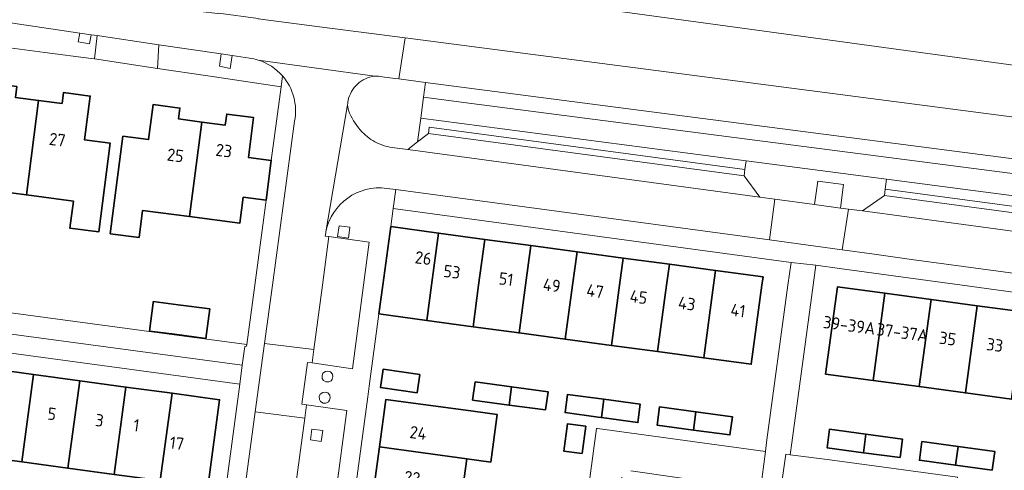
# Model space of a CAD drawing. Extents: x 150256 to 156914, y 461459 to 469481.
# Tile 573 of 656: x 154536 to 154644, y 467980 to 468029. Entities that reach past the tile are written whole.
import ezdxf
from ezdxf.enums import TextEntityAlignment as Align

# ---------------------------------------------------------------- set-up
doc = ezdxf.new("R2010")
doc.units = 0
doc.header["$LTSCALE"] = 0.75
for name, color, linetype, lineweight in [('B-RO-GR-BEPLANTING_CULTUUR_BODEMBEDEKKER-GV', 251, 'CONTINUOUS', 18), ('B-RO-GR-BEPLANTING_CULTUUR_BOSPLANTSOEN-GV', 251, 'CONTINUOUS', 18), ('B-RO-GR-BEPLANTING_CULTUUR_VASTE PLANTENVAK-GV', 251, 'CONTINUOUS', 18), ('B-RO-GR-GROENVOORZIENING-GV', 251, 'CONTINUOUS', 18), ('B-RO-OG-BEBOUWING-GV', 6, 'CONTINUOUS', 35), ('B-RO-OG-BEBOUWING-T18', 1, 'CONTINUOUS', 18), ('B-RO-OG-TERREIN_CULTUURSCHEIDING-GV', 251, 'CONTINUOUS', 18), ('B-RO-VH-VERHARDING_ASFALT-GV', 251, 'CONTINUOUS', 18), ('B-RO-VH-VERHARDING_BETONSTRAATSTEEN-GV', 251, 'CONTINUOUS', 18), ('B-RO-VH-VERHARDING_TEGEL-GV', 251, 'CONTINUOUS', 18)]:
    doc.layers.add(name, color=color, linetype=linetype, lineweight=lineweight)
doc.styles.add('NLCS-ISO-M200-T18', font='NLCS-ISO.ttf', dxfattribs={"height": 360})

msp = doc.modelspace()

# ---------------------------------------------------------------- linework, layer by layer
at = {"layer": 'B-RO-GR-BEPLANTING_CULTUUR_BODEMBEDEKKER-GV'}
for points in [[(154544.648, 468024.776), (154544.948, 468027.324), (154544.294, 468027.421), (154544.122, 468026.439), (154542.882, 468026.645), (154543.044, 468027.606), (154533.974, 468028.947), (154533.686, 468026.213), (154539.226, 468025.49), (154544.291, 468024.829)], [(154544.648, 468024.776), (154544.948, 468027.324), (154544.294, 468027.421), (154544.122, 468026.439), (154542.882, 468026.645), (154543.044, 468027.606), (154533.974, 468028.947), (154533.686, 468026.213), (154539.226, 468025.49), (154544.291, 468024.829)], [(154627.226, 468008.33), (154628.771, 468008.124), (154631.18, 468009.833), (154631.271, 468010.527), (154631.413, 468011.608), (154616.025, 468013.626), (154615.897, 468012.654), (154615.806, 468011.96), (154617.546, 468009.623), (154619.185, 468009.404), (154623.51, 468008.826), (154623.878, 468011.4), (154626.707, 468011.037), (154626.351, 468008.447)], [(154627.226, 468008.33), (154628.771, 468008.124), (154631.18, 468009.833), (154631.271, 468010.527), (154631.413, 468011.608), (154616.025, 468013.626), (154615.897, 468012.654), (154615.806, 468011.96), (154617.546, 468009.623), (154619.185, 468009.404), (154623.51, 468008.826), (154623.878, 468011.4), (154626.707, 468011.037), (154626.351, 468008.447)], [(154498.133, 468002.023), (154497.816, 467999.677), (154525.206, 467996.03), (154560.817, 467991.225), (154561.131, 467993.283), (154561.322, 467993.311), (154561.347, 467993.497), (154558.888, 467993.828), (154553.395, 467994.569), (154550.662, 467994.938), (154548.244, 467995.264), (154544.445, 467995.776), (154535.509, 467996.982), (154526.517, 467998.195), (154517.56, 467999.403), (154508.651, 468000.604), (154499.754, 468001.804)], [(154498.133, 468002.023), (154497.816, 467999.677), (154525.206, 467996.03), (154560.817, 467991.225), (154561.131, 467993.283), (154561.322, 467993.311), (154561.347, 467993.497), (154558.888, 467993.828), (154553.395, 467994.569), (154550.662, 467994.938), (154548.244, 467995.264), (154544.445, 467995.776), (154535.509, 467996.982), (154526.517, 467998.195), (154517.56, 467999.403), (154508.651, 468000.604), (154499.754, 468001.804)]]:
    msp.add_lwpolyline(points, close=True, dxfattribs=at)
for points in [[(154559.751, 468025.135), (154559.522, 468023.725), (154558.334, 468023.98), (154558.525, 468025.316), (154551.69, 468026.327), (154551.554, 468023.745), (154557.078, 468022.92), (154565.089, 468021.725), (154565.248, 468022.921)], [(154559.751, 468025.135), (154559.522, 468023.725), (154558.334, 468023.98), (154558.525, 468025.316), (154551.69, 468026.327), (154551.554, 468023.745), (154557.078, 468022.92), (154565.089, 468021.725), (154565.248, 468022.921)], [(154561.642, 468024.855), (154559.751, 468025.135)], [(154561.642, 468024.855), (154559.751, 468025.135)]]:
    msp.add_lwpolyline(points, dxfattribs=at)
for points in [[(154562.586, 468024.649, 0.0422121), (154561.642, 468024.855)], [(154562.586, 468024.649, 0.0422121), (154561.642, 468024.855)], [(154565.248, 468022.921, 0.139834), (154562.586, 468024.649)], [(154565.248, 468022.921, 0.139834), (154562.586, 468024.649)]]:
    msp.add_lwpolyline(points, format="xyb", dxfattribs=at)
at = {"layer": 'B-RO-GR-BEPLANTING_CULTUUR_BOSPLANTSOEN-GV'}
for points in [[(154679.618, 468016.897), (154680.061, 468019.183), (154677.877, 468019.431), (154678.288, 468023.097), (154676.586, 468025.128), (154676.105, 468025.131), (154675.935, 468023.576), (154674.828, 468023.576), (154673.676, 468028.319), (154672.572, 468020.366), (154564.218, 468035.203), (154562.115, 468035.491), (154561.54, 468031.03)], [(154679.618, 468016.897), (154680.061, 468019.183), (154677.877, 468019.431), (154678.288, 468023.097), (154676.586, 468025.128), (154676.105, 468025.131), (154675.935, 468023.576), (154674.828, 468023.576), (154673.676, 468028.319), (154672.572, 468020.366), (154564.218, 468035.203), (154562.115, 468035.491), (154561.54, 468031.03)], [(154562.574, 468029.196), (154562.594, 468029.181), (154569.297, 468028.298), (154578.693, 468027.076), (154676.507, 468014.354)], [(154562.574, 468029.196), (154562.594, 468029.181), (154569.297, 468028.298), (154578.693, 468027.076), (154676.507, 468014.354)]]:
    msp.add_lwpolyline(points, dxfattribs=at)
at = {"layer": 'B-RO-GR-BEPLANTING_CULTUUR_VASTE PLANTENVAK-GV'}
for points in [[(154570.223, 467990.599), (154569.953, 467990.563), (154569.684, 467990.381), (154569.575, 467990.104), (154569.596, 467989.784), (154569.728, 467989.558), (154570.004, 467989.398), (154570.31, 467989.405), (154570.573, 467989.529), (154570.697, 467989.725), (154570.755, 467989.988), (154570.726, 467990.272), (154570.514, 467990.505)], [(154570.223, 467990.599), (154569.953, 467990.563), (154569.684, 467990.381), (154569.575, 467990.104), (154569.596, 467989.784), (154569.728, 467989.558), (154570.004, 467989.398), (154570.31, 467989.405), (154570.573, 467989.529), (154570.697, 467989.725), (154570.755, 467989.988), (154570.726, 467990.272), (154570.514, 467990.505)], [(154569.921, 467988.289), (154569.652, 467988.252), (154569.382, 467988.07), (154569.273, 467987.793), (154569.295, 467987.473), (154569.426, 467987.247), (154569.703, 467987.087), (154570.009, 467987.094), (154570.271, 467987.218), (154570.395, 467987.415), (154570.453, 467987.677), (154570.424, 467987.961), (154570.213, 467988.194)], [(154569.921, 467988.289), (154569.652, 467988.252), (154569.382, 467988.07), (154569.273, 467987.793), (154569.295, 467987.473), (154569.426, 467987.247), (154569.703, 467987.087), (154570.009, 467987.094), (154570.271, 467987.218), (154570.395, 467987.415), (154570.453, 467987.677), (154570.424, 467987.961), (154570.213, 467988.194)]]:
    msp.add_lwpolyline(points, close=True, dxfattribs=at)
at = {"layer": 'B-RO-GR-GROENVOORZIENING-GV'}
for points in [[(154571.282, 468005.325), (154572.471, 468005.163), (154572.631, 468006.354), (154571.442, 468006.513)], [(154571.282, 468005.325), (154572.471, 468005.163), (154572.631, 468006.354), (154571.442, 468006.513)], [(154568.31, 467983.058), (154569.499, 467982.896), (154569.659, 467984.087), (154568.47, 467984.246)], [(154568.31, 467983.058), (154569.499, 467982.896), (154569.659, 467984.087), (154568.47, 467984.246)]]:
    msp.add_lwpolyline(points, close=True, dxfattribs=at)
at = {"layer": 'B-RO-OG-BEBOUWING-GV'}
for points in [[(154537.192, 468009.888), (154538.54, 468020.232), (154535.991, 468020.559), (154536.144, 468021.747), (154533.201, 468022.131), (154532.572, 468017.354), (154529.774, 468017.725), (154528.481, 468008.003), (154531.648, 468007.589), (154532.036, 468010.562)], [(154537.192, 468009.888), (154538.54, 468020.232), (154535.991, 468020.559), (154536.144, 468021.747), (154533.201, 468022.131), (154532.572, 468017.354), (154529.774, 468017.725), (154528.481, 468008.003), (154531.648, 468007.589), (154532.036, 468010.562)], [(154538.54, 468020.232), (154537.192, 468009.888), (154542.345, 468009.215), (154541.958, 468006.24), (154545.116, 468005.831), (154546.374, 468015.549), (154543.568, 468015.913), (154544.19, 468020.713), (154541.254, 468021.094), (154541.1, 468019.903)], [(154538.54, 468020.232), (154537.192, 468009.888), (154542.345, 468009.215), (154541.958, 468006.24), (154545.116, 468005.831), (154546.374, 468015.549), (154543.568, 468015.913), (154544.19, 468020.713), (154541.254, 468021.094), (154541.1, 468019.903)], [(154555.077, 468007.521), (154556.421, 468017.867), (154553.86, 468018.201), (154554.016, 468019.401), (154551.081, 468019.785), (154550.579, 468015.947), (154547.773, 468016.313), (154546.378, 468005.634), (154549.537, 468005.224), (154549.922, 468008.192)], [(154555.077, 468007.521), (154556.421, 468017.867), (154553.86, 468018.201), (154554.016, 468019.401), (154551.081, 468019.785), (154550.579, 468015.947), (154547.773, 468016.313), (154546.378, 468005.634), (154549.537, 468005.224), (154549.922, 468008.192)], [(154556.421, 468017.867), (154555.077, 468007.521), (154560.576, 468006.805), (154560.943, 468009.63), (154563.453, 468009.303), (154564.02, 468013.661), (154561.51, 468013.987), (154562.078, 468018.352), (154559.137, 468018.733), (154558.98, 468017.533)], [(154556.421, 468017.867), (154555.077, 468007.521), (154560.576, 468006.805), (154560.943, 468009.63), (154563.453, 468009.303), (154564.02, 468013.661), (154561.51, 468013.987), (154562.078, 468018.352), (154559.137, 468018.733), (154558.98, 468017.533)], [(154581.06, 467996.139), (154581.581, 468000), (154582.349, 468005.701), (154577.102, 468006.41), (154576.234, 468000), (154575.808, 467996.849)], [(154581.06, 467996.139), (154581.581, 468000), (154582.349, 468005.701), (154577.102, 468006.41), (154576.234, 468000), (154575.808, 467996.849)], [(154586.114, 467995.455), (154586.727, 468000), (154587.403, 468005.017), (154582.349, 468005.701), (154581.581, 468000), (154581.06, 467996.139)], [(154586.114, 467995.455), (154586.727, 468000), (154587.403, 468005.017), (154582.349, 468005.701), (154581.581, 468000), (154581.06, 467996.139)], [(154591.168, 467994.772), (154591.873, 468000), (154592.457, 468004.334), (154587.403, 468005.017), (154586.727, 468000), (154586.114, 467995.455)], [(154591.168, 467994.772), (154591.873, 468000), (154592.457, 468004.334), (154587.403, 468005.017), (154586.727, 468000), (154586.114, 467995.455)], [(154596.222, 467994.088), (154597.018, 468000), (154597.511, 468003.651), (154592.457, 468004.334), (154591.873, 468000), (154591.168, 467994.772)], [(154596.222, 467994.088), (154597.018, 468000), (154597.511, 468003.651), (154592.457, 468004.334), (154591.873, 468000), (154591.168, 467994.772)], [(154601.276, 467993.404), (154602.165, 468000), (154602.565, 468002.967), (154597.511, 468003.651), (154597.018, 468000), (154596.222, 467994.088)], [(154601.276, 467993.404), (154602.165, 468000), (154602.565, 468002.967), (154597.511, 468003.651), (154597.018, 468000), (154596.222, 467994.088)], [(154606.33, 467992.721), (154607.311, 468000), (154607.619, 468002.284), (154602.565, 468002.967), (154602.165, 468000), (154601.276, 467993.404)], [(154606.33, 467992.721), (154607.311, 468000), (154607.619, 468002.284), (154602.565, 468002.967), (154602.165, 468000), (154601.276, 467993.404)], [(154607.619, 468002.284), (154607.311, 468000), (154606.33, 467992.721), (154611.384, 467992.037), (154612.457, 468000), (154612.673, 468001.601)], [(154607.619, 468002.284), (154607.311, 468000), (154606.33, 467992.721), (154611.384, 467992.037), (154612.457, 468000), (154612.673, 468001.601)], [(154612.673, 468001.601), (154612.457, 468000), (154611.384, 467992.037), (154616.584, 467991.334), (154617.758, 468000), (154617.879, 468000.897)], [(154612.673, 468001.601), (154612.457, 468000), (154611.384, 467992.037), (154616.584, 467991.334), (154617.758, 468000), (154617.879, 468000.897)], [(154629.938, 467989.571), (154631.225, 467999.116), (154626.032, 467999.818), (154624.739, 467990.271)], [(154629.938, 467989.571), (154631.225, 467999.116), (154626.032, 467999.818), (154624.739, 467990.271)], [(154634.994, 467988.891), (154636.28, 467998.434), (154631.225, 467999.116), (154629.938, 467989.571)], [(154634.994, 467988.891), (154636.28, 467998.434), (154631.225, 467999.116), (154629.938, 467989.571)], [(154556.865, 467994.168), (154557.283, 467997.392), (154553.819, 467997.843), (154551.086, 467998.198), (154551.071, 467998.079), (154550.667, 467994.974), (154553.401, 467994.618)], [(154556.865, 467994.168), (154557.283, 467997.392), (154553.819, 467997.843), (154551.086, 467998.198), (154551.071, 467998.079), (154550.667, 467994.974), (154553.401, 467994.618)], [(154640.048, 467988.211), (154641.334, 467997.751), (154636.28, 467998.434), (154634.994, 467988.891)], [(154640.048, 467988.211), (154641.334, 467997.751), (154636.28, 467998.434), (154634.994, 467988.891)], [(154646.387, 467997.068), (154641.334, 467997.751), (154640.048, 467988.211), (154645.102, 467987.531)], [(154646.387, 467997.068), (154641.334, 467997.751), (154640.048, 467988.211), (154645.102, 467987.531)], [(154536.698, 467980.65), (154537.988, 467990.213), (154532.933, 467990.896), (154531.644, 467981.333)], [(154536.698, 467980.65), (154537.988, 467990.213), (154532.933, 467990.896), (154531.644, 467981.333)], [(154537.988, 467990.213), (154536.698, 467980.65), (154541.752, 467979.966), (154543.041, 467989.53)], [(154537.988, 467990.213), (154536.698, 467980.65), (154541.752, 467979.966), (154543.041, 467989.53)], [(154579.991, 467988.216), (154580.278, 467990.216), (154576.27, 467990.792), (154575.984, 467988.787)], [(154579.991, 467988.216), (154580.278, 467990.216), (154576.27, 467990.792), (154575.984, 467988.787)], [(154546.806, 467979.283), (154548.095, 467988.847), (154543.041, 467989.53), (154541.752, 467979.966)], [(154546.806, 467979.283), (154548.095, 467988.847), (154543.041, 467989.53), (154541.752, 467979.966)], [(154551.86, 467978.6), (154553.149, 467988.164), (154548.095, 467988.847), (154546.806, 467979.283)], [(154551.86, 467978.6), (154553.149, 467988.164), (154548.095, 467988.847), (154546.806, 467979.283)], [(154586.071, 467987.402), (154590.078, 467986.866), (154590.346, 467988.868), (154586.356, 467989.402)], [(154586.071, 467987.402), (154590.078, 467986.866), (154590.346, 467988.868), (154586.356, 467989.402)], [(154590.346, 467988.868), (154590.078, 467986.866), (154594.049, 467986.334), (154594.335, 467988.334)], [(154590.346, 467988.868), (154590.078, 467986.866), (154594.049, 467986.334), (154594.335, 467988.334)], [(154553.149, 467988.164), (154551.86, 467978.6), (154557.065, 467977.896), (154558.361, 467987.46)], [(154553.149, 467988.164), (154551.86, 467978.6), (154557.065, 467977.896), (154558.361, 467987.46)], [(154600.186, 467985.5), (154600.458, 467987.507), (154596.475, 467988.047), (154596.203, 467986.046), (154599.817, 467985.551)], [(154600.186, 467985.5), (154600.458, 467987.507), (154596.475, 467988.047), (154596.203, 467986.046), (154599.817, 467985.551)], [(154586.135, 467986.207), (154576.57, 467987.499), (154575.866, 467982.283), (154585.43, 467980.99), (154588.059, 467980.635), (154588.753, 467985.853)], [(154586.135, 467986.207), (154576.57, 467987.499), (154575.866, 467982.283), (154585.43, 467980.99), (154588.059, 467980.635), (154588.753, 467985.853)], [(154600.458, 467987.507), (154600.186, 467985.5), (154604.171, 467984.953), (154604.44, 467986.968)], [(154600.458, 467987.507), (154600.186, 467985.5), (154604.171, 467984.953), (154604.44, 467986.968)], [(154610.265, 467984.14), (154610.538, 467986.141), (154606.55, 467986.682), (154606.28, 467984.68)], [(154610.265, 467984.14), (154610.538, 467986.141), (154606.55, 467986.682), (154606.28, 467984.68)], [(154610.538, 467986.141), (154610.265, 467984.14), (154614.254, 467983.6), (154614.525, 467985.601)], [(154610.538, 467986.141), (154610.265, 467984.14), (154614.254, 467983.6), (154614.525, 467985.601)], [(154598.063, 467981.564), (154598.472, 467984.561), (154596.471, 467984.833), (154596.062, 467981.84)], [(154598.063, 467981.564), (154598.472, 467984.561), (154596.471, 467984.833), (154596.062, 467981.84)], [(154628.872, 467981.658), (154629.143, 467983.676), (154625.169, 467984.215), (154624.911, 467982.186)], [(154628.872, 467981.658), (154629.143, 467983.676), (154625.169, 467984.215), (154624.911, 467982.186)], [(154632.899, 467981.122), (154633.167, 467983.131), (154629.143, 467983.676), (154628.872, 467981.658)], [(154632.899, 467981.122), (154633.167, 467983.131), (154629.143, 467983.676), (154628.872, 467981.658)], [(154585.43, 467980.99), (154575.866, 467982.283), (154575.185, 467977.239), (154584.749, 467975.946)], [(154585.43, 467980.99), (154575.866, 467982.283), (154575.185, 467977.239), (154584.749, 467975.946)], [(154638.981, 467980.298), (154639.255, 467982.33), (154635.29, 467982.867), (154635.014, 467980.836)], [(154638.981, 467980.298), (154639.255, 467982.33), (154635.29, 467982.867), (154635.014, 467980.836)], [(154639.255, 467982.33), (154638.981, 467980.298), (154642.997, 467979.754), (154643.273, 467981.785)], [(154639.255, 467982.33), (154638.981, 467980.298), (154642.997, 467979.754), (154643.273, 467981.785)]]:
    msp.add_lwpolyline(points, close=True, dxfattribs=at)
at = {"layer": 'B-RO-OG-TERREIN_CULTUURSCHEIDING-GV'}
for points in [[(154575.345, 468022.88, 0.1579584), (154573.456, 468022.018)], [(154575.345, 468022.88, 0.1579584), (154573.456, 468022.018)], [(154573.456, 468022.018, 0.1587038), (154572.431, 468020.212)], [(154573.456, 468022.018, 0.1587038), (154572.431, 468020.212)], [(154572.431, 468020.212, 0.0515895), (154572.384, 468019.765)], [(154572.431, 468020.212, 0.0515895), (154572.384, 468019.765)], [(154572.384, 468019.765, 0.1081344), (154572.583, 468018.832)], [(154572.384, 468019.765, 0.1081344), (154572.583, 468018.832)], [(154572.583, 468018.832, 0.0864635), (154573.979, 468016.771)], [(154572.583, 468018.832, 0.0864635), (154573.979, 468016.771)], [(154573.979, 468016.771, 0.0882615), (154575.591, 468015.597)], [(154573.979, 468016.771, 0.0882615), (154575.591, 468015.597)], [(154575.591, 468015.597, 0.0878935), (154577.505, 468015.037)], [(154575.591, 468015.597, 0.0878935), (154577.505, 468015.037)]]:
    msp.add_lwpolyline(points, format="xyb", dxfattribs=at)
for points in [[(154577.505, 468015.037), (154578.974, 468014.868), (154580.051, 468015.693), (154580.389, 468018.302), (154580.686, 468020.591), (154580.895, 468022.203), (154577.985, 468022.581), (154577.604, 468022.631), (154576.412, 468022.786), (154575.754, 468022.871), (154575.345, 468022.88)], [(154577.505, 468015.037), (154578.974, 468014.868), (154580.051, 468015.693), (154580.389, 468018.302), (154580.686, 468020.591), (154580.895, 468022.203), (154577.985, 468022.581), (154577.604, 468022.631), (154576.412, 468022.786), (154575.754, 468022.871), (154575.345, 468022.88)], [(154603.413, 467979.68), (154617.586, 467977.617), (154618.143, 467981.791), (154599.763, 467984.296), (154599.649, 467984.312), (154596.556, 467961.464), (154600.246, 467960.976), (154602.415, 467978.984)], [(154603.413, 467979.68), (154617.586, 467977.617), (154618.143, 467981.791), (154599.763, 467984.296), (154599.649, 467984.312), (154596.556, 467961.464), (154600.246, 467960.976), (154602.415, 467978.984)], [(154633.745, 467974.743), (154631.469, 467956.81), (154636.049, 467956.194), (154636.099, 467956.187), (154639.164, 467978.987), (154625.207, 467980.869), (154620.861, 467981.424), (154620.368, 467981.487), (154619.812, 467977.415), (154633.125, 467975.6)], [(154633.745, 467974.743), (154631.469, 467956.81), (154636.049, 467956.194), (154636.099, 467956.187), (154639.164, 467978.987), (154625.207, 467980.869), (154620.861, 467981.424), (154620.368, 467981.487), (154619.812, 467977.415), (154633.125, 467975.6)]]:
    msp.add_lwpolyline(points, dxfattribs=at)
for points in [[(154580.895, 468022.203), (154580.686, 468020.591), (154585.939, 468019.909), (154675.964, 468008.239), (154678.571, 468007.835), (154678.785, 468009.487)], [(154580.895, 468022.203), (154580.686, 468020.591), (154585.939, 468019.909), (154675.964, 468008.239), (154678.571, 468007.835), (154678.785, 468009.487)], [(154631.413, 468011.608), (154678.264, 468005.461), (154678.571, 468007.835), (154675.964, 468008.239), (154585.939, 468019.909), (154580.686, 468020.591), (154580.389, 468018.302), (154616.025, 468013.626)], [(154631.413, 468011.608), (154678.264, 468005.461), (154678.571, 468007.835), (154675.964, 468008.239), (154585.939, 468019.909), (154580.686, 468020.591), (154580.389, 468018.302), (154616.025, 468013.626)], [(154616.025, 468013.626), (154580.389, 468018.302), (154580.051, 468015.693), (154581.228, 468016.596), (154581.321, 468017.29), (154615.897, 468012.654)], [(154616.025, 468013.626), (154580.389, 468018.302), (154580.051, 468015.693), (154581.228, 468016.596), (154581.321, 468017.29), (154615.897, 468012.654)], [(154678.264, 468005.461), (154631.413, 468011.608), (154631.271, 468010.527), (154675.698, 468004.547), (154675.605, 468003.853), (154677.349, 468001.561), (154677.753, 468001.507)], [(154678.264, 468005.461), (154631.413, 468011.608), (154631.271, 468010.527), (154675.698, 468004.547), (154675.605, 468003.853), (154677.349, 468001.561), (154677.753, 468001.507)]]:
    msp.add_lwpolyline(points, close=True, dxfattribs=at)
at = {"layer": 'B-RO-VH-VERHARDING_ASFALT-GV'}
for points in [[(154502.741, 468033.619), (154506.205, 468033.033), (154509.105, 468032.613), (154513.095, 468032.035), (154515.016, 468031.751), (154516.26, 468031.567), (154527.261, 468029.94), (154529.383, 468029.626), (154530.605, 468029.445), (154533.974, 468028.947), (154543.044, 468027.606), (154544.294, 468027.421), (154544.948, 468027.324), (154551.69, 468026.327), (154558.525, 468025.316), (154559.751, 468025.135), (154561.642, 468024.855)], [(154502.741, 468033.619), (154506.205, 468033.033), (154509.105, 468032.613), (154513.095, 468032.035), (154515.016, 468031.751), (154516.26, 468031.567), (154527.261, 468029.94), (154529.383, 468029.626), (154530.605, 468029.445), (154533.974, 468028.947), (154543.044, 468027.606), (154544.294, 468027.421), (154544.948, 468027.324), (154551.69, 468026.327), (154558.525, 468025.316), (154559.751, 468025.135), (154561.642, 468024.855)], [(154562.586, 468024.649), (154575.345, 468022.88), (154575.754, 468022.871), (154576.412, 468022.786), (154577.604, 468022.631), (154577.985, 468022.581), (154578.693, 468027.076), (154569.297, 468028.298), (154562.594, 468029.181), (154562.574, 468029.196), (154558.23, 468029.773), (154558.13, 468029.759), (154557.822, 468029.796), (154556.552, 468029.948), (154555.359, 468030.095), (154550.134, 468030.818), (154549.167, 468030.952), (154545.758, 468031.424), (154544.614, 468031.583), (154543.903, 468031.681), (154542.717, 468031.893), (154532.211, 468033.426)], [(154562.586, 468024.649), (154575.345, 468022.88), (154575.754, 468022.871), (154576.412, 468022.786), (154577.604, 468022.631), (154577.985, 468022.581), (154578.693, 468027.076), (154569.297, 468028.298), (154562.594, 468029.181), (154562.574, 468029.196), (154558.23, 468029.773), (154558.13, 468029.759), (154557.822, 468029.796), (154556.552, 468029.948), (154555.359, 468030.095), (154550.134, 468030.818), (154549.167, 468030.952), (154545.758, 468031.424), (154544.614, 468031.583), (154543.903, 468031.681), (154542.717, 468031.893), (154532.211, 468033.426)], [(154683.586, 468013.491), (154676.507, 468014.354), (154578.693, 468027.076), (154577.985, 468022.581), (154580.895, 468022.203), (154678.785, 468009.487)], [(154683.586, 468013.491), (154676.507, 468014.354), (154578.693, 468027.076), (154577.985, 468022.581), (154580.895, 468022.203), (154678.785, 468009.487)]]:
    msp.add_lwpolyline(points, dxfattribs=at)
msp.add_lwpolyline([(154561.642, 468024.855, -0.0422121), (154562.586, 468024.649)], format="xyb", dxfattribs=at)
msp.add_lwpolyline([(154561.642, 468024.855, -0.0422121), (154562.586, 468024.649)], format="xyb", dxfattribs=at)
at = {"layer": 'B-RO-VH-VERHARDING_BETONSTRAATSTEEN-GV'}
for points in [[(154544.294, 468027.421), (154543.044, 468027.606), (154542.882, 468026.645), (154544.122, 468026.439)], [(154544.294, 468027.421), (154543.044, 468027.606), (154542.882, 468026.645), (154544.122, 468026.439)], [(154551.554, 468023.745), (154551.69, 468026.327), (154544.948, 468027.324), (154544.648, 468024.776)], [(154551.554, 468023.745), (154551.69, 468026.327), (154544.948, 468027.324), (154544.648, 468024.776)], [(154559.751, 468025.135), (154558.525, 468025.316), (154558.334, 468023.98), (154559.522, 468023.725)], [(154559.751, 468025.135), (154558.525, 468025.316), (154558.334, 468023.98), (154559.522, 468023.725)], [(154615.806, 468011.96), (154581.228, 468016.596), (154580.051, 468015.693), (154578.974, 468014.868), (154617.546, 468009.623)], [(154615.806, 468011.96), (154581.228, 468016.596), (154580.051, 468015.693), (154578.974, 468014.868), (154617.546, 468009.623)], [(154619.185, 468009.404), (154618.572, 468004.952), (154626.567, 468003.876), (154627.226, 468008.33), (154626.351, 468008.447), (154623.51, 468008.826)], [(154619.185, 468009.404), (154618.572, 468004.952), (154626.567, 468003.876), (154627.226, 468008.33), (154626.351, 468008.447), (154623.51, 468008.826)], [(154628.771, 468008.124), (154677.349, 468001.561), (154675.605, 468003.853), (154631.18, 468009.833)], [(154628.771, 468008.124), (154677.349, 468001.561), (154675.605, 468003.853), (154631.18, 468009.833)], [(154571.282, 468005.325), (154571.442, 468006.513), (154572.631, 468006.354), (154572.471, 468005.163)], [(154571.282, 468005.325), (154571.442, 468006.513), (154572.631, 468006.354), (154572.471, 468005.163)], [(154568.496, 467991.485), (154572.913, 467990.851), (154574.127, 468000), (154574.753, 468004.721), (154570.341, 468005.324), (154569.643, 468000), (154568.692, 467992.96)], [(154568.496, 467991.485), (154572.913, 467990.851), (154574.127, 468000), (154574.753, 468004.721), (154570.341, 468005.324), (154569.643, 468000), (154568.692, 467992.96)], [(154619.812, 467977.415), (154620.368, 467981.487), (154620.861, 467981.424), (154621.037, 467982.728), (154623.366, 468000), (154623.662, 468002.193), (154620.95, 468002.49), (154620.613, 468000), (154618.314, 467983.051), (154618.143, 467981.791), (154617.586, 467977.617), (154619.796, 467977.3)], [(154619.812, 467977.415), (154620.368, 467981.487), (154620.861, 467981.424), (154621.037, 467982.728), (154623.366, 468000), (154623.662, 468002.193), (154620.95, 468002.49), (154620.613, 468000), (154618.314, 467983.051), (154618.143, 467981.791), (154617.586, 467977.617), (154619.796, 467977.3)], [(154560.817, 467991.225), (154525.206, 467996.03), (154497.816, 467999.677), (154495.566, 467999.977), (154496.381, 467997.852), (154503.179, 467996.923), (154560.579, 467989.167)], [(154560.817, 467991.225), (154525.206, 467996.03), (154497.816, 467999.677), (154495.566, 467999.977), (154496.381, 467997.852), (154503.179, 467996.923), (154560.579, 467989.167)], [(154568.496, 467991.485), (154568.692, 467992.96), (154563.282, 467993.631), (154562.267, 467986.133), (154567.687, 467985.426), (154567.887, 467986.893), (154567.37, 467986.973), (154567.992, 467991.551)], [(154568.496, 467991.485), (154568.692, 467992.96), (154563.282, 467993.631), (154562.267, 467986.133), (154567.687, 467985.426), (154567.887, 467986.893), (154567.37, 467986.973), (154567.992, 467991.551)], [(154570.223, 467990.599), (154570.514, 467990.505), (154570.726, 467990.272), (154570.755, 467989.988), (154570.697, 467989.725), (154570.573, 467989.529), (154570.31, 467989.405), (154570.004, 467989.398), (154569.728, 467989.558), (154569.596, 467989.784), (154569.575, 467990.104), (154569.684, 467990.381), (154569.953, 467990.563)], [(154570.223, 467990.599), (154570.514, 467990.505), (154570.726, 467990.272), (154570.755, 467989.988), (154570.697, 467989.725), (154570.573, 467989.529), (154570.31, 467989.405), (154570.004, 467989.398), (154569.728, 467989.558), (154569.596, 467989.784), (154569.575, 467990.104), (154569.684, 467990.381), (154569.953, 467990.563)], [(154569.921, 467988.289), (154570.213, 467988.194), (154570.424, 467987.961), (154570.453, 467987.677), (154570.395, 467987.415), (154570.271, 467987.218), (154570.009, 467987.094), (154569.703, 467987.087), (154569.426, 467987.247), (154569.295, 467987.473), (154569.273, 467987.793), (154569.382, 467988.07), (154569.652, 467988.252)], [(154569.921, 467988.289), (154570.213, 467988.194), (154570.424, 467987.961), (154570.453, 467987.677), (154570.395, 467987.415), (154570.271, 467987.218), (154570.009, 467987.094), (154569.703, 467987.087), (154569.426, 467987.247), (154569.295, 467987.473), (154569.273, 467987.793), (154569.382, 467988.07), (154569.652, 467988.252)], [(154560.937, 467935.574), (154565.355, 467934.981), (154570.863, 467975.614), (154571.081, 467977.218), (154572.311, 467986.294), (154567.887, 467986.893), (154567.687, 467985.426), (154561.198, 467937.502)], [(154560.937, 467935.574), (154565.355, 467934.981), (154570.863, 467975.614), (154571.081, 467977.218), (154572.311, 467986.294), (154567.887, 467986.893), (154567.687, 467985.426), (154561.198, 467937.502)], [(154567.687, 467985.426), (154562.267, 467986.133), (154555.781, 467938.253), (154561.198, 467937.502)], [(154567.687, 467985.426), (154562.267, 467986.133), (154555.781, 467938.253), (154561.198, 467937.502)], [(154568.31, 467983.058), (154568.47, 467984.246), (154569.659, 467984.087), (154569.499, 467982.896)], [(154568.31, 467983.058), (154568.47, 467984.246), (154569.659, 467984.087), (154569.499, 467982.896)]]:
    msp.add_lwpolyline(points, close=True, dxfattribs=at)
for points in [[(154575.345, 468022.88), (154562.586, 468024.649)], [(154575.345, 468022.88), (154562.586, 468024.649)], [(154565.248, 468022.921), (154565.089, 468021.725), (154564.02, 468013.661), (154563.453, 468009.303), (154562.209, 468000), (154561.347, 467993.497), (154561.322, 467993.311), (154561.131, 467993.283), (154560.817, 467991.225), (154560.579, 467989.167), (154558.004, 467970.103), (154557.843, 467968.912), (154553.016, 467933.172), (154552.855, 467931.982), (154550.835, 467917.02)], [(154565.248, 468022.921), (154565.089, 468021.725), (154564.02, 468013.661), (154563.453, 468009.303), (154562.209, 468000), (154561.347, 467993.497), (154561.322, 467993.311), (154561.131, 467993.283), (154560.817, 467991.225), (154560.579, 467989.167), (154558.004, 467970.103), (154557.843, 467968.912), (154553.016, 467933.172), (154552.855, 467931.982), (154550.835, 467917.02)], [(154569.979, 468005.715), (154570.002, 468005.839), (154572.384, 468019.765)], [(154569.979, 468005.715), (154570.002, 468005.839), (154572.384, 468019.765)], [(154572.384, 468019.765), (154570.002, 468005.839)], [(154572.384, 468019.765), (154570.002, 468005.839)], [(154547.677, 467914.359), (154540.379, 467915.354), (154536.611, 467915.867), (154534.394, 467916.17), (154535.611, 467913.915), (154552.186, 467911.714), (154554.677, 467930.102), (154555.781, 467938.253), (154562.267, 467986.133), (154563.282, 467993.631), (154564.145, 468000), (154566.564, 468017.962)], [(154547.677, 467914.359), (154540.379, 467915.354), (154536.611, 467915.867), (154534.394, 467916.17), (154535.611, 467913.915), (154552.186, 467911.714), (154554.677, 467930.102), (154555.781, 467938.253), (154562.267, 467986.133), (154563.282, 467993.631), (154564.145, 468000), (154566.564, 468017.962)], [(154566.564, 468017.962), (154564.145, 468000), (154563.282, 467993.631), (154568.692, 467992.96), (154569.643, 468000), (154570.341, 468005.324), (154569.931, 468005.381)], [(154566.564, 468017.962), (154564.145, 468000), (154563.282, 467993.631), (154568.692, 467992.96), (154569.643, 468000), (154570.341, 468005.324), (154569.931, 468005.381)], [(154576.663, 468010.595), (154577.647, 468010.462), (154618.572, 468004.952), (154619.185, 468009.404), (154617.546, 468009.623), (154578.974, 468014.868)], [(154576.663, 468010.595), (154577.647, 468010.462), (154618.572, 468004.952), (154619.185, 468009.404), (154617.546, 468009.623), (154578.974, 468014.868)], [(154578.974, 468014.868), (154577.505, 468015.037)], [(154578.974, 468014.868), (154577.505, 468015.037)], [(154562.113, 467905.449), (154562.145, 467905.443), (154562.439, 467905.399), (154564.824, 467905.1), (154564.91, 467905.457), (154565.572, 467909.868), (154565.883, 467911.946), (154564.379, 467912.152), (154564.917, 467916.131), (154566.222, 467925.785), (154566.875, 467930.626), (154567.039, 467931.841), (154574.585, 467987.767), (154574.743, 467988.954), (154575.808, 467996.849), (154576.234, 468000), (154577.102, 468006.41), (154577.368, 468008.382), (154577.647, 468010.462), (154576.663, 468010.595)], [(154562.113, 467905.449), (154562.145, 467905.443), (154562.439, 467905.399), (154564.824, 467905.1), (154564.91, 467905.457), (154565.572, 467909.868), (154565.883, 467911.946), (154564.379, 467912.152), (154564.917, 467916.131), (154566.222, 467925.785), (154566.875, 467930.626), (154567.039, 467931.841), (154574.585, 467987.767), (154574.743, 467988.954), (154575.808, 467996.849), (154576.234, 468000), (154577.102, 468006.41), (154577.368, 468008.382), (154577.647, 468010.462), (154576.663, 468010.595)], [(154655.041, 468000), (154634.147, 468002.814), (154629.815, 468003.439), (154626.567, 468003.876), (154618.572, 468004.952), (154577.647, 468010.462), (154577.368, 468008.382), (154620.95, 468002.49), (154623.662, 468002.193), (154626.261, 468001.838), (154639.709, 468000), (154667.099, 467996.257)], [(154655.041, 468000), (154634.147, 468002.814), (154629.815, 468003.439), (154626.567, 468003.876), (154618.572, 468004.952), (154577.647, 468010.462), (154577.368, 468008.382), (154620.95, 468002.49), (154623.662, 468002.193), (154626.261, 468001.838), (154639.709, 468000), (154667.099, 467996.257)], [(154628.771, 468008.124), (154627.226, 468008.33), (154626.567, 468003.876), (154629.815, 468003.439), (154634.147, 468002.814), (154655.041, 468000), (154668.181, 467998.198)], [(154628.771, 468008.124), (154627.226, 468008.33), (154626.567, 468003.876), (154629.815, 468003.439), (154634.147, 468002.814), (154655.041, 468000), (154668.181, 467998.198)], [(154673.606, 467991.763), (154673.203, 467991.805), (154671.603, 467980.009), (154668.744, 467958.562), (154668.729, 467958.382), (154669.119, 467958.343), (154669.047, 467957.817), (154673.967, 467957.186), (154679.765, 468000), (154679.931, 468001.216), (154677.753, 468001.507), (154677.349, 468001.561), (154628.771, 468008.124)], [(154673.606, 467991.763), (154673.203, 467991.805), (154671.603, 467980.009), (154668.744, 467958.562), (154668.729, 467958.382), (154669.119, 467958.343), (154669.047, 467957.817), (154673.967, 467957.186), (154679.765, 468000), (154679.931, 468001.216), (154677.753, 468001.507), (154677.349, 468001.561), (154628.771, 468008.124)], [(154569.931, 468005.381), (154570.341, 468005.324), (154574.753, 468004.721), (154574.127, 468000), (154572.913, 467990.851), (154568.496, 467991.485), (154567.992, 467991.551), (154567.37, 467986.973), (154567.887, 467986.893), (154572.311, 467986.294), (154571.081, 467977.218), (154570.863, 467975.614), (154565.355, 467934.981), (154560.937, 467935.574), (154560.438, 467935.636), (154559.846, 467931.313), (154560.345, 467931.233)], [(154569.931, 468005.381), (154570.341, 468005.324), (154574.753, 468004.721), (154574.127, 468000), (154572.913, 467990.851), (154568.496, 467991.485), (154567.992, 467991.551), (154567.37, 467986.973), (154567.887, 467986.893), (154572.311, 467986.294), (154571.081, 467977.218), (154570.863, 467975.614), (154565.355, 467934.981), (154560.937, 467935.574), (154560.438, 467935.636), (154559.846, 467931.313), (154560.345, 467931.233)], [(154570.002, 468005.839), (154569.979, 468005.715)], [(154570.002, 468005.839), (154569.979, 468005.715)]]:
    msp.add_lwpolyline(points, dxfattribs=at)
for points in [[(154562.586, 468024.649, -0.139834), (154565.248, 468022.921)], [(154562.586, 468024.649, -0.139834), (154565.248, 468022.921)], [(154566.564, 468017.962, 0.2331228), (154565.248, 468022.921)], [(154565.248, 468022.921, -0.2331228), (154566.564, 468017.962)], [(154566.564, 468017.962, 0.2331228), (154565.248, 468022.921)], [(154565.248, 468022.921, -0.2331228), (154566.564, 468017.962)], [(154573.456, 468022.018, -0.1579584), (154575.345, 468022.88)], [(154573.456, 468022.018, -0.1579584), (154575.345, 468022.88)], [(154572.431, 468020.212, -0.1587038), (154573.456, 468022.018)], [(154572.431, 468020.212, -0.1587038), (154573.456, 468022.018)], [(154572.384, 468019.765, -0.0515895), (154572.431, 468020.212)], [(154572.384, 468019.765, -0.0515895), (154572.431, 468020.212)], [(154572.583, 468018.832, -0.1081344), (154572.384, 468019.765)], [(154572.583, 468018.832, -0.1081344), (154572.384, 468019.765)], [(154573.979, 468016.771, -0.0864635), (154572.583, 468018.832)], [(154573.979, 468016.771, -0.0864635), (154572.583, 468018.832)], [(154575.591, 468015.597, -0.0882615), (154573.979, 468016.771)], [(154575.591, 468015.597, -0.0882615), (154573.979, 468016.771)], [(154577.505, 468015.037, -0.0878935), (154575.591, 468015.597)], [(154577.505, 468015.037, -0.0878935), (154575.591, 468015.597)], [(154576.663, 468010.595, 0.3979008), (154570.002, 468005.839)], [(154570.002, 468005.839, -0.3979008), (154576.663, 468010.595)], [(154576.663, 468010.595, 0.3979008), (154570.002, 468005.839)], [(154570.002, 468005.839, -0.3979008), (154576.663, 468010.595)], [(154569.979, 468005.715, 0.0117337), (154569.931, 468005.381)], [(154569.931, 468005.381, -0.0117337), (154569.979, 468005.715)], [(154569.979, 468005.715, 0.0117337), (154569.931, 468005.381)], [(154569.931, 468005.381, -0.0117337), (154569.979, 468005.715)]]:
    msp.add_lwpolyline(points, format="xyb", dxfattribs=at)
at = {"layer": 'B-RO-VH-VERHARDING_TEGEL-GV'}
for points in [[(154581.228, 468016.596), (154615.806, 468011.96), (154615.897, 468012.654), (154581.321, 468017.29)], [(154581.228, 468016.596), (154615.806, 468011.96), (154615.897, 468012.654), (154581.321, 468017.29)], [(154623.51, 468008.826), (154626.351, 468008.447), (154626.707, 468011.037), (154623.878, 468011.4)], [(154623.51, 468008.826), (154626.351, 468008.447), (154626.707, 468011.037), (154623.878, 468011.4)], [(154631.271, 468010.527), (154631.18, 468009.833), (154675.605, 468003.853), (154675.698, 468004.547)], [(154631.271, 468010.527), (154631.18, 468009.833), (154675.605, 468003.853), (154675.698, 468004.547)]]:
    msp.add_lwpolyline(points, close=True, dxfattribs=at)

# ---------------------------------------------------------------- texts
at = {"layer": 'B-RO-OG-BEBOUWING-T18', "style": 'NLCS-ISO-M200-T18'}
for s, rotation, p in [('27', 352.7, (154540.589, 468015.936)), ('27', 352.7, (154540.589, 468015.936)), ('23', 352.6, (154558.83, 468014.739)), ('23', 352.6, (154558.83, 468014.739)), ('25', 352.6, (154553.514, 468014.212)), ('25', 352.6, (154553.514, 468014.212)), ('26', 352.3, (154580.672, 468002.964)), ('26', 352.3, (154580.672, 468002.964)), ('53', 352.3, (154583.809, 468001.467)), ('53', 352.3, (154583.809, 468001.467)), ('51', 352.3, (154589.742, 468000.665)), ('51', 352.3, (154589.742, 468000.665)), ('49', 352.3, (154594.748, 467999.988)), ('49', 352.3, (154594.748, 467999.988)), ('47', 352.3, (154599.491, 467999.347)), ('47', 352.3, (154599.491, 467999.347)), ('45', 352.3, (154604.254, 467998.702)), ('45', 352.3, (154604.254, 467998.702)), ('43', 352.3, (154609.535, 467997.989)), ('43', 352.3, (154609.535, 467997.989)), ('41', 352.3, (154615.144, 467997.23)), ('41', 352.3, (154615.144, 467997.23)), ('39-39A', 352.3, (154627.332, 467995.606)), ('39-39A', 352.3, (154627.332, 467995.606)), ('37-37A', 352.3, (154633.141, 467994.821)), ('37-37A', 352.3, (154633.141, 467994.821)), ('35', 352.3, (154638.106, 467994.151)), ('35', 352.3, (154638.106, 467994.151)), ('33', 352.3, (154643.271, 467993.453)), ('33', 352.3, (154643.271, 467993.453)), ('5', 352.3, (154539.994, 467985.905)), ('5', 352.3, (154539.994, 467985.905)), ('3', 352.3, (154545.204, 467985.201)), ('3', 352.3, (154545.204, 467985.201)), ('1', 352.3, (154549.245, 467984.655)), ('1', 352.3, (154549.245, 467984.655)), ('24', 352.3, (154580.111, 467983.827)), ('24', 352.3, (154580.111, 467983.827)), ('17', 352.3, (154553.679, 467982.693)), ('17', 352.3, (154553.679, 467982.693)), ('22', 352.3, (154579.448, 467978.915)), ('22', 352.3, (154579.448, 467978.915))]:
    msp.add_text(s, height=1.35, rotation=rotation, dxfattribs=at).set_placement(p, align=Align.MIDDLE)

doc.saveas('drawing.dxf')
